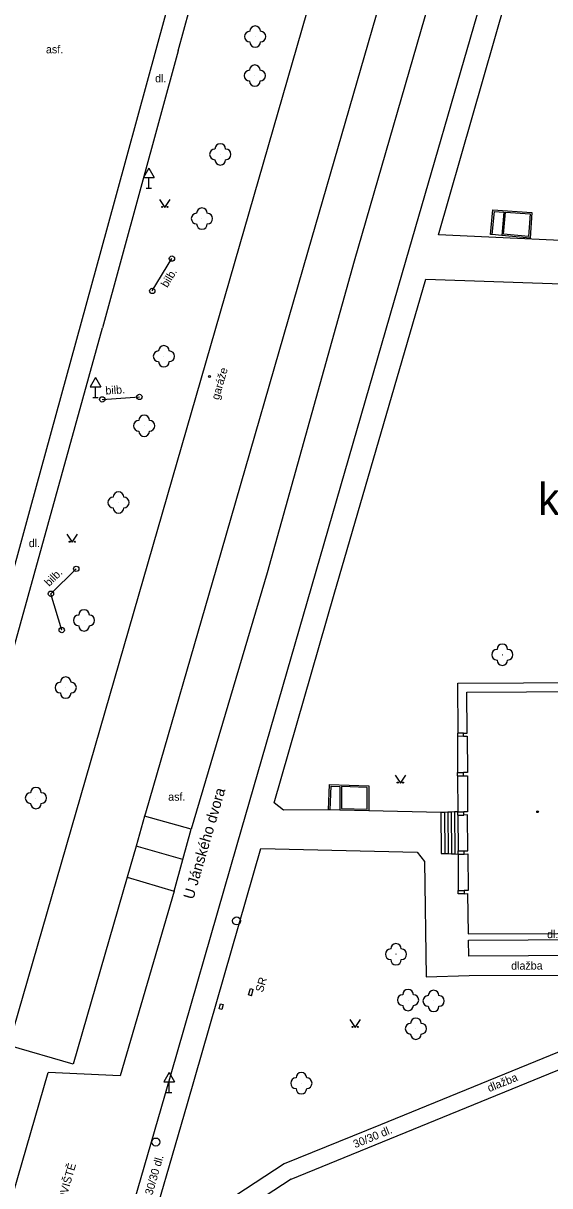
# Model space of a CAD drawing. Extents: x -584400 to -581602, y -1210894 to -1208793.
# Drawn here: x -582529.6 to -582480.2, y -1209904.6 to -1209795.7 of the extents above; entities that cross this region are included whole.
import ezdxf

# ---------------------------------------------------------------- set-up
doc = ezdxf.new("R2010")
doc.units = 0
for name, color, linetype in [('BUDOVY_MĚŘ', 7, 'Continuous'), ('MAP_ZN_BP', 7, 'Continuous'), ('NÁZEV_K_Ú', 7, 'Continuous'), ('NÁZVY_ULIC_TOK_SMĚR', 7, 'Continuous'), ('OBVOD_PILÍŘE', 7, 'Continuous'), ('POMOC_POPIS', 7, 'Continuous'), ('ROZHRANÍ_PLOCH', 7, 'Continuous'), ('ZELEŇ', 7, 'Continuous'), ('ZN_BUDOV', 7, 'Continuous'), ('ZN_DOPLŇKOVÉ', 7, 'Continuous'), ('ZN_KULTUR', 7, 'Continuous')]:
    doc.layers.add(name, color=color, linetype=linetype)

msp = doc.modelspace()

# ---------------------------------------------------------------- linework, layer by layer
at = {"layer": 'BUDOVY_MĚŘ'}
for points in [[(-582531, -1209891.48), (-582501.19, -1209788.37)], [(-582495.12, -1209790.12), (-582502.94, -1209817.16), (-582511.49, -1209846.73), (-582518.16, -1209869.71), (-582518.24, -1209870), (-582519.05, -1209872.81), (-582519.89, -1209875.72), (-582524.95, -1209893.25)], [(-582488, -1209858.38), (-582471.23, -1209858.27)], [(-582487.98, -1209862.21), (-582488, -1209858.38)], [(-582488.32, -1209862.22), (-582487.98, -1209862.21)], [(-582488.32, -1209862.51), (-582488.32, -1209862.22)], [(-582488.32, -1209862.51), (-582487.97, -1209862.51)], [(-582487.97, -1209862.51), (-582487.95, -1209865.9)], [(-582487.95, -1209865.9), (-582488.3, -1209865.9)], [(-582488.3, -1209866.2), (-582488.3, -1209865.9)], [(-582488.3, -1209866.2), (-582487.95, -1209866.2)], [(-582487.95, -1209866.2), (-582487.93, -1209869.59)], [(-582488.28, -1209869.89), (-582488.28, -1209869.59)], [(-582487.93, -1209869.59), (-582488.28, -1209869.59)], [(-582487.93, -1209869.88), (-582488.28, -1209869.89)], [(-582487.91, -1209873.24), (-582487.93, -1209869.88)], [(-582488.26, -1209873.25), (-582487.91, -1209873.24)], [(-582488.26, -1209873.55), (-582488.26, -1209873.25)], [(-582488.26, -1209873.55), (-582487.91, -1209873.54)], [(-582487.91, -1209873.54), (-582487.89, -1209876.97)], [(-582488.24, -1209876.97), (-582488.24, -1209877.27)], [(-582487.89, -1209876.97), (-582488.24, -1209876.97)], [(-582488.24, -1209877.27), (-582487.93, -1209877.26)], [(-582487.93, -1209877.26), (-582487.87, -1209881.03)], [(-582487.87, -1209881.03), (-582471.1, -1209880.95)], [(-582524.95, -1209893.25), (-582531, -1209891.48)]]:
    msp.add_lwpolyline(points, dxfattribs=at)
at = {"layer": 'MAP_ZN_BP'}
for centre, radius in [((-582509.61, -1209879.81), 0.375), ((-582509.61, -1209879.81), 0.0005), ((-582517.19, -1209900.54), 0.375), ((-582517.19, -1209900.54), 0.0005)]:
    msp.add_circle(centre, radius, dxfattribs=at)
at = {"layer": 'OBVOD_PILÍŘE'}
msp.add_lwpolyline([(-582511.19, -1209887.82), (-582511.13, -1209887.59), (-582510.88, -1209887.66), (-582511.01, -1209888.11), (-582511.25, -1209888.05), (-582511.19, -1209887.82)], dxfattribs=at)
at = {"layer": 'ROZHRANÍ_PLOCH'}
for points in [[(-582537.11, -1209870.86), (-582528.91, -1209840.99), (-582521.79, -1209815.04), (-582517.06, -1209797.8), (-582504.28, -1209751.15)], [(-582515.08, -1209798.25), (-582507.66, -1209771.1)], [(-582490.85, -1209791.26), (-582498.58, -1209817.98)], [(-582486.47, -1209792.86), (-582494.07, -1209819.07)], [(-582490.67, -1209815.49), (-582484.33, -1209793.51)], [(-582515.08, -1209798.25), (-582522.21, -1209824.23)], [(-582485.62, -1209815.48), (-582485.77, -1209815.47), (-582485.56, -1209813.16), (-582481.89, -1209813.41), (-582482.06, -1209815.82)], [(-582485.62, -1209815.48), (-582485.42, -1209813.32), (-582484.52, -1209813.38), (-582484.73, -1209815.56)], [(-582482.2, -1209815.65), (-582484.56, -1209815.43), (-582484.37, -1209813.39), (-582482.05, -1209813.55), (-582482.2, -1209815.65)], [(-582475.82, -1209816.2), (-582490.67, -1209815.49)], [(-582482.06, -1209815.82), (-582484.73, -1209815.56), (-582485.62, -1209815.48)], [(-582517.52, -1209820.76), (-582515.68, -1209817.73)], [(-582498.58, -1209817.98), (-582506.73, -1209847.18)], [(-582494.07, -1209819.07), (-582502.57, -1209848.46)], [(-582500.44, -1209849.18), (-582491.86, -1209819.67)], [(-582491.86, -1209819.67), (-582478.18, -1209820.13)], [(-582538.74, -1209883.79), (-582522.21, -1209824.23)], [(-582522.22, -1209830.93), (-582518.73, -1209830.7)], [(-582526.02, -1209852.55), (-582527.03, -1209849.15), (-582524.66, -1209846.81)], [(-582506.73, -1209847.18), (-582513.87, -1209871.22)], [(-582502.57, -1209848.46), (-582509.59, -1209872.68)], [(-582506.09, -1209868.74), (-582500.44, -1209849.18)], [(-582488.85, -1209857.53), (-582470.39, -1209857.42)], [(-582488.32, -1209862.22), (-582488.82, -1209862.22), (-582488.85, -1209857.53)], [(-582488.82, -1209862.22), (-582488.88, -1209862.22), (-582488.88, -1209862.52)], [(-582488.32, -1209862.51), (-582488.88, -1209862.52), (-582488.87, -1209865.9)], [(-582488.87, -1209865.9), (-582488.3, -1209865.9)], [(-582488.87, -1209866.2), (-582488.87, -1209865.9)], [(-582488.87, -1209866.2), (-582488.3, -1209866.2)], [(-582488.87, -1209866.2), (-582488.85, -1209869.59)], [(-582500.97, -1209869.41), (-582500.88, -1209867.03), (-582497.21, -1209867.16), (-582497.21, -1209869.5)], [(-582500.82, -1209869.41), (-582500.74, -1209867.18), (-582499.93, -1209867.21), (-582499.93, -1209869.43)], [(-582499.78, -1209869.28), (-582497.36, -1209869.34), (-582497.36, -1209867.31), (-582499.78, -1209867.22), (-582499.78, -1209869.28)], [(-582505.22, -1209869.43), (-582506.09, -1209868.74)], [(-582500.82, -1209869.41), (-582500.97, -1209869.41), (-582505.22, -1209869.43)], [(-582497.21, -1209869.5), (-582499.93, -1209869.43), (-582500.82, -1209869.41)], [(-582490.43, -1209869.66), (-582497.21, -1209869.5)], [(-582490.11, -1209869.65), (-582490.43, -1209869.66)], [(-582490.43, -1209869.66), (-582490.4, -1209873.49), (-582490.08, -1209873.5)], [(-582489.79, -1209869.63), (-582490.11, -1209869.65)], [(-582490.11, -1209869.65), (-582490.08, -1209873.5), (-582489.76, -1209873.51)], [(-582489.47, -1209869.62), (-582489.79, -1209869.63)], [(-582489.79, -1209869.63), (-582489.76, -1209873.51)], [(-582489.15, -1209869.6), (-582489.47, -1209869.62)], [(-582489.47, -1209869.62), (-582489.44, -1209873.52)], [(-582488.85, -1209869.59), (-582489.15, -1209869.6)], [(-582489.15, -1209869.6), (-582489.12, -1209873.54)], [(-582488.85, -1209869.59), (-582488.28, -1209869.59)], [(-582488.85, -1209869.89), (-582488.85, -1209869.59)], [(-582488.85, -1209869.89), (-582488.28, -1209869.89)], [(-582488.85, -1209869.89), (-582488.83, -1209873.25)], [(-582515.47, -1209877.04), (-582514.65, -1209874.05), (-582513.87, -1209871.22), (-582518.24, -1209870)], [(-582509.59, -1209872.68), (-582516.39, -1209896.24), (-582524.3, -1209923.51)], [(-582514.65, -1209874.05), (-582519.05, -1209872.81)], [(-582516.31, -1209909.89), (-582518.38, -1209911.24), (-582514.21, -1209896.94), (-582507.34, -1209873.04)], [(-582507.34, -1209873.04), (-582492.67, -1209873.37)], [(-582492.67, -1209873.37), (-582491.96, -1209874.23)], [(-582491.96, -1209874.23), (-582491.83, -1209885.06)], [(-582489.76, -1209873.51), (-582489.44, -1209873.52)], [(-582489.44, -1209873.52), (-582489.12, -1209873.54)], [(-582489.12, -1209873.54), (-582488.83, -1209873.55)], [(-582488.83, -1209873.55), (-582488.83, -1209873.25)], [(-582488.83, -1209873.25), (-582488.26, -1209873.25)], [(-582488.83, -1209873.55), (-582488.26, -1209873.55)], [(-582488.83, -1209873.55), (-582488.81, -1209876.97), (-582488.24, -1209876.97)], [(-582519.89, -1209875.72), (-582515.47, -1209877.04)], [(-582515.47, -1209877.04), (-582520.54, -1209894.33)], [(-582488.24, -1209877.27), (-582488.81, -1209877.27), (-582488.81, -1209876.97)], [(-582487.85, -1209881.61), (-582471.01, -1209881.52), (-582471.04, -1209883.02), (-582487.82, -1209883.12), (-582487.85, -1209881.61)], [(-582487.79, -1209884.94), (-582478.32, -1209884.89), (-582464.47, -1209884.8), (-582464.49, -1209885.99), (-582477.95, -1209891.52), (-582496.11, -1209898.92)], [(-582491.83, -1209885.06), (-582487.79, -1209884.94)], [(-582496.62, -1209900.8), (-582477.39, -1209892.97), (-582464.51, -1209887.72), (-582464.52, -1209903.76), (-582464.43, -1209919.29), (-582465.22, -1209920.05), (-582475.91, -1209919.99), (-582484.59, -1209920.04), (-582484.6, -1209914.6), (-582485.27, -1209914.6)], [(-582535.79, -1209923.33), (-582527.3, -1209894.02)], [(-582520.54, -1209894.33), (-582527.3, -1209894.02)], [(-582496.11, -1209898.92), (-582505.15, -1209902.59)], [(-582504.48, -1209904.03), (-582496.62, -1209900.8)], [(-582505.15, -1209902.59), (-582515.12, -1209909.11)], [(-582504.48, -1209904.03), (-582519.04, -1209913.52), (-582521.23, -1209921.34), (-582521.21, -1209921.56), (-582521.12, -1209921.75), (-582520.96, -1209921.9), (-582520.67, -1209921.99), (-582515.92, -1209922.1)]]:
    msp.add_lwpolyline(points, dxfattribs=at)
at = {"layer": 'ZELEŇ'}
for centre in [(-582507.87, -1209796.92), (-582507.9, -1209800.58), (-582511.14, -1209807.96), (-582512.86, -1209813.98), (-582516.43, -1209826.89), (-582518.28, -1209833.4), (-582520.69, -1209840.59), (-582523.93, -1209851.64), (-582484.67, -1209854.86), (-582525.65, -1209857.95), (-582528.44, -1209868.3), (-582494.65, -1209882.94), (-582493.52, -1209887.23), (-582491.12, -1209887.32), (-582492.78, -1209889.92), (-582503.53, -1209895.03)]:
    msp.add_circle(centre, 0.0005, dxfattribs=at)
for centre, start, end in [((-582508.37, -1209796.92), 90, 270), ((-582507.87, -1209796.42), 0, 180), ((-582507.37, -1209796.92), 270, 90), ((-582507.87, -1209797.42), 180, 360), ((-582508.4, -1209800.58), 90, 270), ((-582507.9, -1209800.08), 0, 180), ((-582507.4, -1209800.58), 270, 90), ((-582507.9, -1209801.08), 180, 360), ((-582511.64, -1209807.96), 90, 270), ((-582511.14, -1209807.46), 0, 180), ((-582510.64, -1209807.96), 270, 90), ((-582511.14, -1209808.46), 180, 360), ((-582512.86, -1209813.48), 0, 180), ((-582513.36, -1209813.98), 90, 270), ((-582512.36, -1209813.98), 270, 90), ((-582512.86, -1209814.48), 180, 360), ((-582516.43, -1209826.39), 0, 180), ((-582516.93, -1209826.89), 90, 270), ((-582516.43, -1209827.39), 180, 360), ((-582515.93, -1209826.89), 270, 90), ((-582518.28, -1209832.9), 0, 180), ((-582518.78, -1209833.4), 90, 270), ((-582518.28, -1209833.9), 180, 360), ((-582517.78, -1209833.4), 270, 90), ((-582521.19, -1209840.59), 90, 270), ((-582520.69, -1209840.09), 0, 180), ((-582520.19, -1209840.59), 270, 90), ((-582520.69, -1209841.09), 180, 360), ((-582524.43, -1209851.64), 90, 270), ((-582523.93, -1209851.14), 0, 180), ((-582523.43, -1209851.64), 270, 90), ((-582523.93, -1209852.14), 180, 360), ((-582485.17, -1209854.86), 90, 270), ((-582484.67, -1209854.36), 0, 180), ((-582484.17, -1209854.86), 270, 90), ((-582484.67, -1209855.36), 180, 360), ((-582526.15, -1209857.95), 90, 270), ((-582525.65, -1209857.45), 0, 180), ((-582525.15, -1209857.95), 270, 90), ((-582525.65, -1209858.45), 180, 360), ((-582528.44, -1209867.8), 0, 180), ((-582528.94, -1209868.3), 90, 270), ((-582528.44, -1209868.8), 180, 360), ((-582527.94, -1209868.3), 270, 90), ((-582495.15, -1209882.94), 90, 270), ((-582494.65, -1209882.44), 0, 180), ((-582494.15, -1209882.94), 270, 90), ((-582494.65, -1209883.44), 180, 360), ((-582493.52, -1209886.73), 0, 180), ((-582494.02, -1209887.23), 90, 270), ((-582493.02, -1209887.23), 270, 90), ((-582491.62, -1209887.32), 90, 270), ((-582491.12, -1209886.82), 0, 180), ((-582490.62, -1209887.32), 270, 90), ((-582493.52, -1209887.73), 180, 360), ((-582491.12, -1209887.82), 180, 360), ((-582493.28, -1209889.92), 90, 270), ((-582492.78, -1209889.42), 0, 180), ((-582492.28, -1209889.92), 270, 90), ((-582492.78, -1209890.42), 180, 360), ((-582504.03, -1209895.03), 90, 270), ((-582503.53, -1209894.53), 0, 180), ((-582503.03, -1209895.03), 270, 90), ((-582503.53, -1209895.53), 180, 360)]:
    msp.add_arc(centre, 0.5, start, end, dxfattribs=at)
at = {"layer": 'ZN_BUDOV'}
for centre in [(-582512.16, -1209828.79), (-582481.36, -1209869.58)]:
    msp.add_circle(centre, 0.0875, dxfattribs=at)
at = {"layer": 'ZN_DOPLŇKOVÉ'}
for p, q in [((-582517.84, -1209809.25), (-582518.34, -1209810.12)), ((-582517.84, -1209809.25), (-582517.34, -1209810.12)), ((-582518.34, -1209810.12), (-582517.34, -1209810.12)), ((-582517.84, -1209811.12), (-582517.84, -1209810.12)), ((-582518.09, -1209811.12), (-582517.59, -1209811.12)), ((-582522.85, -1209828.87), (-582523.35, -1209829.74)), ((-582522.85, -1209828.87), (-582522.35, -1209829.74)), ((-582523.35, -1209829.74), (-582522.35, -1209829.74)), ((-582522.85, -1209830.74), (-582522.85, -1209829.74)), ((-582523.1, -1209830.74), (-582522.6, -1209830.74)), ((-582515.94, -1209894.03), (-582516.44, -1209894.9)), ((-582516.44, -1209894.9), (-582515.44, -1209894.9)), ((-582515.94, -1209894.03), (-582515.44, -1209894.9)), ((-582515.94, -1209895.9), (-582515.94, -1209894.9)), ((-582516.19, -1209895.9), (-582515.69, -1209895.9))]:
    msp.add_line(p, q, dxfattribs=at)
for points in [[(-582508.2, -1209886.83), (-582508.49, -1209886.75), (-582508.32, -1209886.15), (-582508.04, -1209886.23)], [(-582508.2, -1209886.83), (-582508.04, -1209886.23)]]:
    msp.add_lwpolyline(points, dxfattribs=at)
for centre, radius in [((-582515.68, -1209817.73), 0.25), ((-582515.68, -1209817.73), 0.0005), ((-582517.52, -1209820.76), 0.25), ((-582517.52, -1209820.76), 0.0005), ((-582522.22, -1209830.93), 0.25), ((-582518.73, -1209830.7), 0.25), ((-582518.73, -1209830.7), 0.0005), ((-582522.22, -1209830.93), 0.0005), ((-582524.66, -1209846.81), 0.25), ((-582524.66, -1209846.81), 0.0005), ((-582527.03, -1209849.15), 0.25), ((-582527.03, -1209849.15), 0.0005), ((-582526.02, -1209852.55), 0.25), ((-582526.02, -1209852.55), 0.0005)]:
    msp.add_circle(centre, radius, dxfattribs=at)
at = {"layer": 'ZN_KULTUR'}
for points in [[(-582516.85, -1209812.19), (-582516.35, -1209812.94), (-582515.85, -1209812.19)], [(-582525.53, -1209843.57), (-582525.03, -1209844.32), (-582524.53, -1209843.57)], [(-582494.74, -1209866.15), (-582494.24, -1209866.9), (-582493.74, -1209866.15)], [(-582498.98, -1209889.05), (-582498.48, -1209889.8), (-582497.98, -1209889.05)]]:
    msp.add_lwpolyline(points, dxfattribs=at)
for centre in [(-582516.6, -1209812.89), (-582516.1, -1209812.89), (-582525.28, -1209844.27), (-582524.78, -1209844.27), (-582494.49, -1209866.85), (-582493.99, -1209866.85), (-582498.73, -1209889.75), (-582498.23, -1209889.75)]:
    msp.add_circle(centre, 0.05, dxfattribs=at)

# ---------------------------------------------------------------- texts
at = {"layer": 'NÁZEV_K_Ú'}
msp.add_text('k.ú. Břeclav', height=3, dxfattribs=at).set_placement((-582481.32, -1209841.76))
at = {"layer": 'NÁZVY_ULIC_TOK_SMĚR'}
msp.add_text('U Jánského dvora', height=1, rotation=73.7398, dxfattribs=at).set_placement((-582513.67, -1209877.86))
at = {"layer": 'POMOC_POPIS'}
for s, p in [('asf.', (-582527.5, -1209798.49)), ('dl.', (-582517.26, -1209801.21)), ('dl.', (-582529.11, -1209844.78)), ('asf.', (-582516.03, -1209868.55))]:
    msp.add_text(s, height=0.75, dxfattribs=at).set_placement(p)
for s, rotation, p in [('bilb.', 58.7313, (-582516.12, -1209820.51)), ('garáže', 73.8731, (-582511.28, -1209831.02)), ('bilb.', 3.7705, (-582521.9, -1209830.48)), ('bilb.', 44.6351, (-582527.2, -1209848.52)), ('dl.', 0.3071, (-582480.47, -1209881.43)), ('dlažba', 0.3071, (-582483.84, -1209884.39)), ('SR', 73.2387, (-582507.15, -1209886.56)), ('dlažba', 22.1704, (-582485.89, -1209895.87)), ('30/30 dl.', 22.2231, (-582498.49, -1209901.13)), ('PARKOVIŠTĚ', 73.8519, (-582526.45, -1209908.8)), ('30/30 dl.', 73.9628, (-582517.52, -1209905.57))]:
    msp.add_text(s, height=0.75, rotation=rotation, dxfattribs=at).set_placement(p)

doc.saveas('drawing.dxf')
